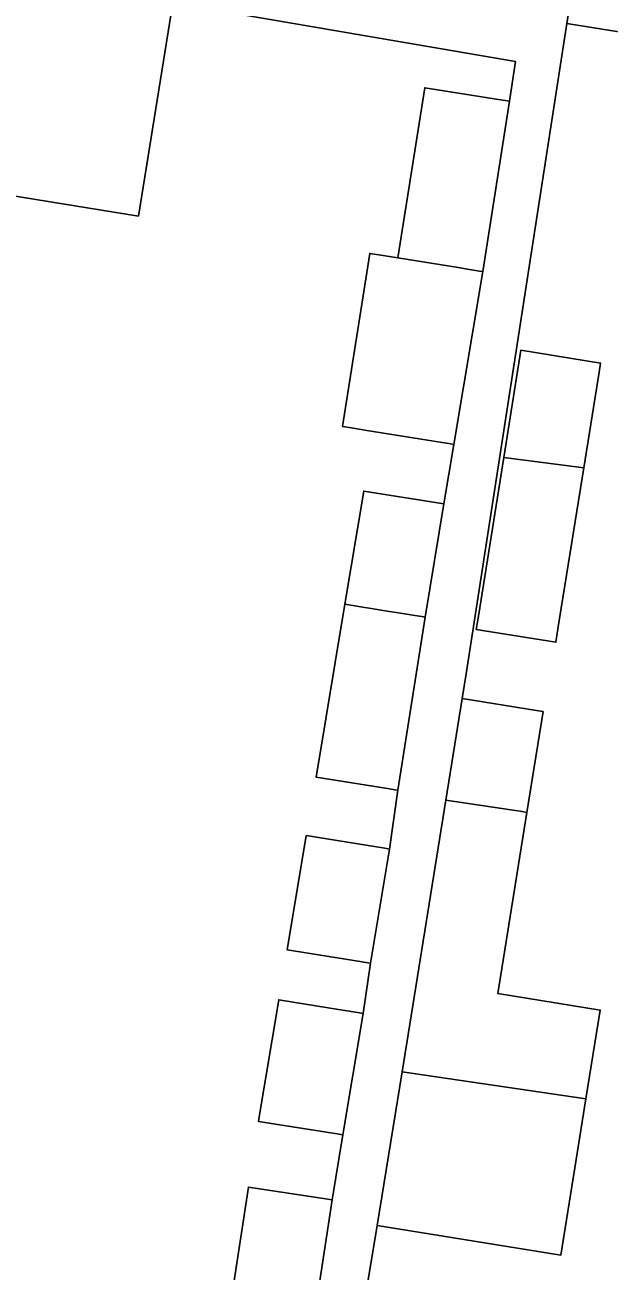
# Model space of a CAD drawing. Extents: x 163008 to 163854, y 382777 to 383982.
# Drawn here: x 163291.4 to 163310.89, y 383070.15 to 383111.73 of the extents above; entities that cross this region are included whole.
import ezdxf

# ---------------------------------------------------------------- set-up
doc = ezdxf.new("R2010")
doc.units = 0
for name, color, linetype in [('IMGEO_Erf', 7, 'Continuous'), ('IMGEO_Pand', 7, 'Continuous'), ('IMGEO_Voetpad_open', 7, 'Continuous')]:
    doc.layers.add(name, color=color, linetype=linetype)

msp = doc.modelspace()

# ---------------------------------------------------------------- linework, layer by layer
at = {"layer": 'IMGEO_Erf'}
for points in [[(163298.31, 383069.325), (163298.856, 383072.952), (163301.649, 383072.532), (163302.013, 383074.7), (163301.824, 383074.73), (163299.194, 383075.144), (163299.22, 383075.3), (163299.872, 383079.202), (163301.584, 383078.926), (163302.497, 383078.779), (163302.69, 383078.748), (163302.932, 383080.422), (163302.776, 383080.448), (163302.593, 383080.477), (163300.151, 383080.87), (163300.787, 383084.68), (163302.512, 383084.402), (163303.413, 383084.257), (163303.569, 383084.232), (163303.844, 383086.196), (163303.74, 383086.213), (163303.685, 383086.222), (163303.503, 383086.251), (163301.114, 383086.635), (163302.078, 383092.402), (163302.709, 383096.177), (163305.384, 383095.745), (163305.716, 383097.731), (163305.611, 383097.748), (163305.322, 383097.795), (163302.811, 383098.2), (163302.302, 383098.282), (163301.999, 383098.331), (163302.909, 383104.105), (163303.212, 383104.056), (163303.847, 383103.954), (163304.741, 383109.631), (163306.293, 383109.386), (163307.127, 383109.255), (163307.575, 383109.184), (163307.77, 383110.513), (163296.334, 383112.464), (163295.189, 383105.349), (163290.873, 383106.044)], [(163314.273, 383111.005), (163309.485, 383111.773), (163306.126, 383090.074), (163305.994, 383089.254), (163308.47, 383088.854), (163308.694, 383088.818), (163308.151, 383085.457), (163307.176, 383079.412), (163310.6, 383078.859), (163310.122, 383075.897), (163309.795, 383073.87), (163309.281, 383070.682), (163303.157, 383071.669), (163302.555, 383068.052), (163305.381, 383067.584), (163304.42, 383061.787), (163304.501, 383061.773), (163304.061, 383059.104), (163303.561, 383056.073), (163305.58, 383055.771), (163304.938, 383051.871), (163303.619, 383043.863)]]:
    msp.add_lwpolyline(points, dxfattribs=at)
msp.add_lwpolyline([(163306.532, 383091.999), (163307.38, 383097.3), (163307.951, 383100.873), (163310.608, 383100.448), (163310.559, 383100.138), (163310.048, 383096.948), (163309.189, 383091.574), (163309.118, 383091.13), (163306.461, 383091.555)], close=True, dxfattribs=at)
at = {"layer": 'IMGEO_Pand'}
for points in [[(163313.762, 383120.185), (163310.902, 383120.616), (163309.485, 383111.773), (163314.273, 383111.005), (163314.739, 383113.914), (163312.829, 383114.22), (163312.948, 383115.114)], [(163295.189, 383105.349), (163296.334, 383112.464), (163285.74, 383114.168), (163285.54, 383112.924), (163283.96, 383113.178), (163283.016, 383107.31), (163290.873, 383106.044)], [(163307.575, 383109.184), (163307.127, 383109.255), (163306.293, 383109.386), (163304.741, 383109.631), (163303.847, 383103.954), (163305.854, 383103.63), (163306.231, 383103.569), (163306.575, 383103.514), (163306.679, 383103.497)], [(163306.679, 383103.497), (163306.575, 383103.514), (163306.231, 383103.569), (163305.854, 383103.63), (163303.847, 383103.954), (163303.212, 383104.056), (163302.909, 383104.105), (163301.999, 383098.331), (163302.302, 383098.282), (163302.811, 383098.2), (163305.322, 383097.795), (163305.611, 383097.748), (163305.716, 383097.731)], [(163307.38, 383097.3), (163310.048, 383096.948), (163310.559, 383100.138), (163310.608, 383100.448), (163307.951, 383100.873)], [(163310.048, 383096.948), (163307.38, 383097.3), (163306.532, 383091.999), (163306.461, 383091.555), (163309.118, 383091.13), (163309.189, 383091.574)], [(163305.384, 383095.745), (163302.709, 383096.177), (163302.078, 383092.402), (163303.493, 383092.174), (163303.784, 383092.127), (163304.214, 383092.058), (163304.412, 383092.026), (163304.648, 383091.988), (163304.753, 383091.971)], [(163304.753, 383091.971), (163304.648, 383091.988), (163304.412, 383092.026), (163304.214, 383092.058), (163303.784, 383092.127), (163303.493, 383092.174), (163302.078, 383092.402), (163301.114, 383086.635), (163303.503, 383086.251), (163303.685, 383086.222), (163303.74, 383086.213), (163303.844, 383086.196)], [(163305.994, 383089.254), (163305.447, 383085.862), (163307.61, 383085.538), (163307.927, 383085.491), (163308.151, 383085.457), (163308.694, 383088.818), (163308.47, 383088.854)], [(163308.151, 383085.457), (163307.927, 383085.491), (163307.61, 383085.538), (163305.447, 383085.862), (163303.985, 383076.8), (163310.122, 383075.897), (163310.6, 383078.859), (163307.176, 383079.412)], [(163303.569, 383084.232), (163303.413, 383084.257), (163302.512, 383084.402), (163300.787, 383084.68), (163300.151, 383080.87), (163302.593, 383080.477), (163302.776, 383080.448), (163302.932, 383080.422)], [(163302.69, 383078.748), (163302.497, 383078.779), (163301.584, 383078.926), (163299.872, 383079.202), (163299.22, 383075.3), (163299.194, 383075.144), (163301.824, 383074.73), (163302.013, 383074.7)], [(163309.795, 383073.87), (163310.122, 383075.897), (163303.985, 383076.8), (163303.157, 383071.669), (163309.281, 383070.682)], [(163298.31, 383069.325), (163301.099, 383068.876), (163301.649, 383072.532), (163298.856, 383072.952)]]:
    msp.add_lwpolyline(points, close=True, dxfattribs=at)
at = {"layer": 'IMGEO_Voetpad_open'}
for points in [[(163296.334, 383112.464), (163307.77, 383110.513), (163307.575, 383109.184), (163306.679, 383103.497), (163305.716, 383097.731), (163305.384, 383095.745), (163304.753, 383091.971), (163303.844, 383086.196), (163303.569, 383084.232), (163302.932, 383080.422), (163302.69, 383078.748), (163302.013, 383074.7), (163301.649, 383072.532), (163301.099, 383068.876), (163300.803, 383066.911), (163300.229, 383063.097), (163299.438, 383057.839), (163299.316, 383057.142), (163298.962, 383055.123), (163298.37, 383051.45), (163298.008, 383049.199), (163297.337, 383044.91)], [(163298.714, 383044.67), (163300.033, 383052.678), (163300.664, 383056.506), (163301.17, 383059.58), (163301.594, 383062.256), (163302.555, 383068.052), (163303.157, 383071.669), (163303.985, 383076.8), (163305.447, 383085.862), (163305.994, 383089.254), (163306.126, 383090.074), (163309.485, 383111.773)]]:
    msp.add_lwpolyline(points, dxfattribs=at)

doc.saveas('drawing.dxf')
